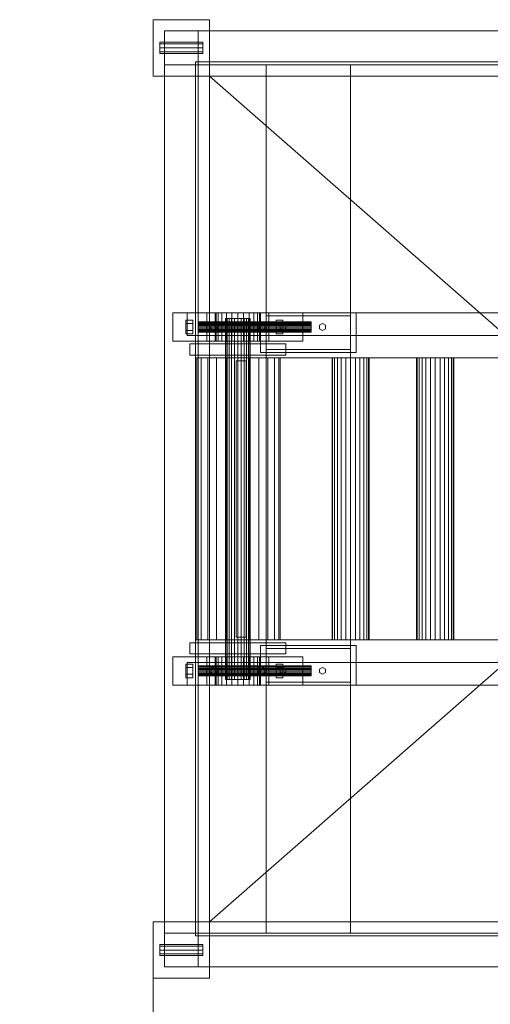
# Model space of a CAD drawing. Header units: millimetres. Extents: x -1970 to 61924, y -58230 to 6847.
# Tile 349 of 656: x -1087 to -252, y -18896 to -17150. Entities that reach past the tile are written whole.
import ezdxf

# ---------------------------------------------------------------- set-up
doc = ezdxf.new("R2010")
doc.units = ezdxf.units.MM
doc.layers.add('COTAS_O', color=1, linetype='Continuous', lineweight=0)
doc.layers.add('superior_dosificador', color=7, linetype='Continuous', lineweight=0)
doc.dimstyles.new('R19_100', dxfattribs={"dimtxt": 250, "dimasz": 150, "dimexe": 150, "dimexo": 80, "dimgap": 100, "dimtad": 1, "dimtih": 1, "dimtoh": 1, "dimdsep": 46, "dimcen": 0.09, "dimadec": 0, "dimazin": 0, "dimtfac": 1, "dimtdec": 4, "dimtofl": 0, "dimtmove": 0, "dimatfit": 3, "dimfxl": 1, "dimtolj": 1, "dimtzin": 0, "dimarcsym": 0})

# ---------------------------------------------------------------- blocks, each defined once
blk = doc.blocks.new('DIM_R26_34')
at = {"layer": 'COTAS_O'}
for p, q in [((-850, -18850), (-850, -19550)), ((850, -18850), (850, -19550)), ((-850, -19550), (-700, -19505)), ((850, -19550), (700, -19505)), ((850, -19550), (-850, -19550)), ((-850, -19550), (-700, -19595)), ((850, -19550), (700, -19595))]:
    blk.add_line(p, q, dxfattribs=at)
blk.add_text('1700 O', height=250, rotation=180, dxfattribs=at).set_placement((0, -19650))

msp = doc.modelspace()

# ---------------------------------------------------------------- linework, layer by layer
at = {"layer": 'superior_dosificador'}
for p, q in [((-750, -17150), (-850, -17150)), ((-850, -17150), (-850, -17250)), ((-750, -17250), (-750, -17150)), ((-770, -17170), (-830, -17170)), ((-830, -17170), (-830, -17230)), ((-770, -17230), (-770, -17170)), ((770, -17170), (-770, -17170)), ((-838, -17190), (-838, -17192.929)), ((-838, -17190), (-762, -17190)), ((-838, -17192.929), (-838, -17200)), ((-762, -17192.929), (-838, -17192.929)), ((-838, -17200), (-838, -17207.071)), ((-762, -17200), (-838, -17200)), ((-762, -17192.929), (-762, -17190)), ((-762, -17192.929), (-762, -17200)), ((-762, -17200), (-762, -17207.071)), ((-838, -17207.071), (-838, -17210)), ((-762, -17207.071), (-838, -17207.071)), ((-762, -17210), (-838, -17210)), ((-762, -17207.071), (-762, -17210)), ((-830, -17230), (-770, -17230)), ((-830, -17230), (-830, -18770)), ((-750, -17225), (-775, -17225)), ((-775, -17225), (-775, -18775)), ((-770, -18770), (-770, -17230)), ((-770, -17230), (770, -17230)), ((-750, -18775), (-750, -17225)), ((750, -17225), (-750, -17225)), ((-750, -17225), (-750, -17250)), ((-500, -17230), (-650, -17230)), ((-650, -17230), (-650, -18770)), ((-500, -18770), (-500, -17230)), ((-850, -17250), (-750, -17250)), ((-180, -17750), (-750, -17250)), ((-750, -17250), (750, -17250)), ((-750, -18750), (-750, -17250)), ((-585, -17670), (-815, -17670)), ((-815, -17670), (-815, -17720)), ((790, -17670), (-790, -17670)), ((-790, -17670), (-790, -17710)), ((-645, -17670), (-755, -17670)), ((-755, -17670), (-755, -17720)), ((-740, -17670), (-738.637, -17670)), ((-740, -17670), (-740, -17720)), ((-738.637, -17670), (-734.641, -17670)), ((-738.637, -17720), (-738.637, -17670)), ((-734.641, -17670), (-728.284, -17670)), ((-734.641, -17720), (-734.641, -17670)), ((-728.284, -17670), (-720, -17670)), ((-728.284, -17720), (-728.284, -17670)), ((-720, -17670), (-710.353, -17670)), ((-720, -17720), (-720, -17670)), ((-710.353, -17670), (-700, -17670)), ((-710.353, -17720), (-710.353, -17670)), ((-700, -17670), (-689.647, -17670)), ((-700, -17720), (-700, -17670)), ((-689.647, -17670), (-680, -17670)), ((-689.647, -17720), (-689.647, -17670)), ((-680, -17670), (-671.716, -17670)), ((-680, -17720), (-680, -17670)), ((-671.716, -17670), (-665.359, -17670)), ((-671.716, -17720), (-671.716, -17670)), ((-665.359, -17670), (-661.363, -17670)), ((-665.359, -17720), (-665.359, -17670)), ((-661.363, -17670), (-660, -17670)), ((-661.363, -17720), (-661.363, -17670)), ((-660, -17720), (-660, -17670)), ((-490, -17670), (-660, -17670)), ((-660, -17670), (-660, -17740)), ((-645, -17720), (-645, -17670)), ((-585, -17720), (-585, -17670)), ((-490, -17740), (-490, -17670)), ((-792, -17683), (-792, -17689)), ((-792, -17683), (-780, -17683)), ((-792, -17689), (-792, -17701)), ((-780, -17689), (-792, -17689)), ((-780, -17689), (-780, -17683)), ((-780, -17689), (-780, -17701)), ((-770, -17686), (-770, -17686.307)), ((-770, -17686), (-570, -17686)), ((-770, -17686.307), (-770, -17687.206)), ((-570, -17686.307), (-770, -17686.307)), ((-770, -17687.206), (-770, -17688.636)), ((-570, -17687.206), (-770, -17687.206)), ((-770, -17688.636), (-770, -17690.5)), ((-570, -17688.636), (-770, -17688.636)), ((-748.062, -17691.5), (-742, -17688)), ((-742, -17688), (-735.938, -17691.5)), ((-722, -17680), (-721.25, -17680)), ((-722, -17680), (-722, -18320)), ((-721.25, -17680), (-719.053, -17680)), ((-721.25, -18320), (-721.25, -17680)), ((-719.053, -17680), (-715.556, -17680)), ((-719.053, -18320), (-719.053, -17680)), ((-715.556, -17680), (-711, -17680)), ((-715.556, -18320), (-715.556, -17680)), ((-711, -17680), (-705.694, -17680)), ((-711, -18320), (-711, -17680)), ((-705.694, -17680), (-700, -17680)), ((-705.694, -18320), (-705.694, -17680)), ((-700, -17680), (-694.306, -17680)), ((-700, -18320), (-700, -17680)), ((-694.306, -17680), (-689, -17680)), ((-694.306, -18320), (-694.306, -17680)), ((-689, -17680), (-684.444, -17680)), ((-689, -18320), (-689, -17680)), ((-684.444, -17680), (-680.947, -17680)), ((-684.444, -18320), (-684.444, -17680)), ((-680.947, -17680), (-678.75, -17680)), ((-680.947, -18320), (-680.947, -17680)), ((-678.75, -17680), (-678, -17680)), ((-678.75, -18320), (-678.75, -17680)), ((-678, -18320), (-678, -17680)), ((-664.062, -17691.5), (-658, -17688)), ((-658, -17688), (-651.938, -17691.5)), ((-500, -17675), (-650, -17675)), ((-650, -17675), (-650, -17735)), ((-632, -17683), (-632, -17689)), ((-632, -17683), (-620, -17683)), ((-632, -17689), (-632, -17701)), ((-620, -17689), (-632, -17689)), ((-625.196, -17692), (-620, -17689)), ((-620, -17689), (-620, -17683)), ((-620, -17689), (-620, -17701)), ((-620, -17689), (-614.804, -17692)), ((-570, -17686.307), (-570, -17686)), ((-570, -17686.307), (-570, -17687.206)), ((-570, -17687.206), (-570, -17688.636)), ((-570, -17688.636), (-570, -17690.5)), ((-555.196, -17692), (-550, -17689)), ((-550, -17689), (-544.804, -17692)), ((-500, -17735), (-500, -17675)), ((-792, -17701), (-792, -17707)), ((-780, -17701), (-792, -17701)), ((-780, -17707), (-792, -17707)), ((-780, -17701), (-780, -17707)), ((-770, -17690.5), (-770, -17692.671)), ((-570, -17690.5), (-770, -17690.5)), ((-770, -17692.671), (-770, -17695)), ((-570, -17692.671), (-770, -17692.671)), ((-770, -17695), (-770, -17697.329)), ((-570, -17695), (-770, -17695)), ((-770, -17697.329), (-770, -17699.5)), ((-570, -17697.329), (-770, -17697.329)), ((-770, -17699.5), (-770, -17701.364)), ((-570, -17699.5), (-770, -17699.5)), ((-770, -17701.364), (-770, -17702.794)), ((-570, -17701.364), (-770, -17701.364)), ((-770, -17702.794), (-770, -17703.693)), ((-570, -17702.794), (-770, -17702.794)), ((-770, -17703.693), (-770, -17704)), ((-570, -17703.693), (-770, -17703.693)), ((-570, -17704), (-770, -17704)), ((-748.062, -17698.5), (-748.062, -17691.5)), ((-742, -17702), (-748.062, -17698.5)), ((-735.938, -17698.5), (-742, -17702)), ((-735.938, -17691.5), (-735.938, -17698.5)), ((-664.062, -17698.5), (-664.062, -17691.5)), ((-658, -17702), (-664.062, -17698.5)), ((-651.938, -17698.5), (-658, -17702)), ((-651.938, -17691.5), (-651.938, -17698.5)), ((-632, -17701), (-632, -17707)), ((-620, -17701), (-632, -17701)), ((-620, -17707), (-632, -17707)), ((-625.196, -17698), (-625.196, -17692)), ((-620, -17701), (-625.196, -17698)), ((-614.804, -17698), (-620, -17701)), ((-620, -17701), (-620, -17707)), ((-614.804, -17692), (-614.804, -17698)), ((-570, -17690.5), (-570, -17692.671)), ((-570, -17692.671), (-570, -17695)), ((-570, -17695), (-570, -17697.329)), ((-570, -17697.329), (-570, -17699.5)), ((-570, -17699.5), (-570, -17701.364)), ((-570, -17701.364), (-570, -17702.794)), ((-570, -17702.794), (-570, -17703.693)), ((-570, -17703.693), (-570, -17704)), ((-555.196, -17698), (-555.196, -17692)), ((-550, -17701), (-555.196, -17698)), ((-544.804, -17698), (-550, -17701)), ((-544.804, -17692), (-544.804, -17698)), ((-815, -17720), (-585, -17720)), ((-790, -17710), (790, -17710)), ((-785, -17745), (-785, -17725)), ((-785, -17725), (-615, -17725)), ((-755, -17720), (-645, -17720)), ((-738.637, -17720), (-740, -17720)), ((-738.637, -17720), (-734.641, -17720)), ((-734.641, -17720), (-728.284, -17720)), ((-728.284, -17720), (-720, -17720)), ((-720, -17720), (-710.353, -17720)), ((-710.353, -17720), (-700, -17720)), ((-700, -17720), (-689.647, -17720)), ((-689.647, -17720), (-680, -17720)), ((-680, -17720), (-671.716, -17720)), ((-671.716, -17720), (-665.359, -17720)), ((-665.359, -17720), (-661.363, -17720)), ((-661.363, -17720), (-660, -17720)), ((-615, -17725), (-615, -17745)), ((-660, -17740), (-490, -17740)), ((-650, -17735), (-500, -17735)), ((-615, -17745), (-785, -17745)), ((-775, -17750), (-772.444, -17750)), ((-775, -17750), (-775, -18250)), ((-772.444, -17750), (-764.952, -17750)), ((-772.444, -18250), (-772.444, -17750)), ((-764.952, -17750), (-753.033, -17750)), ((-764.952, -18250), (-764.952, -17750)), ((-753.033, -17750), (-737.5, -17750)), ((-753.033, -18250), (-753.033, -17750)), ((-737.5, -17750), (-719.411, -17750)), ((-737.5, -18250), (-737.5, -17750)), ((-719.411, -17750), (-700, -17750)), ((-719.411, -18250), (-719.411, -17750)), ((-703, -18245), (-703, -17755)), ((-703, -17755), (-685, -17755)), ((-700, -17750), (-680.589, -17750)), ((-700, -18250), (-700, -17750)), ((700, -17750), (-700, -17750)), ((-685, -17755), (-685, -18245)), ((-680.589, -17750), (-662.5, -17750)), ((-680.589, -18250), (-680.589, -17750)), ((-662.5, -17750), (-646.967, -17750)), ((-662.5, -18250), (-662.5, -17750)), ((-646.967, -17750), (-635.048, -17750)), ((-646.967, -18250), (-646.967, -17750)), ((-635.048, -17750), (-627.556, -17750)), ((-635.048, -18250), (-635.048, -17750)), ((-627.556, -17750), (-625, -17750)), ((-627.556, -18250), (-627.556, -17750)), ((-625, -18250), (-625, -17750)), ((-533, -17750), (-531.876, -17750)), ((-533, -17750), (-533, -18250)), ((-531.876, -17750), (-528.579, -17750)), ((-531.876, -18250), (-531.876, -17750)), ((-528.579, -17750), (-523.335, -17750)), ((-528.579, -18250), (-528.579, -17750)), ((-523.335, -17750), (-516.5, -17750)), ((-523.335, -18250), (-523.335, -17750)), ((-516.5, -17750), (-508.541, -17750)), ((-516.5, -18250), (-516.5, -17750)), ((-508.541, -17750), (-500, -17750)), ((-508.541, -18250), (-508.541, -17750)), ((-500, -17750), (-491.459, -17750)), ((-500, -18250), (-500, -17750)), ((-491.459, -17750), (-483.5, -17750)), ((-491.459, -18250), (-491.459, -17750)), ((-483.5, -17750), (-476.665, -17750)), ((-483.5, -18250), (-483.5, -17750)), ((-476.665, -17750), (-471.421, -17750)), ((-476.665, -18250), (-476.665, -17750)), ((-471.421, -17750), (-468.124, -17750)), ((-471.421, -18250), (-471.421, -17750)), ((-468.124, -17750), (-467, -17750)), ((-468.124, -18250), (-468.124, -17750)), ((-467, -18250), (-467, -17750)), ((-383, -17750), (-381.876, -17750)), ((-383, -17750), (-383, -18250)), ((-381.876, -17750), (-378.579, -17750)), ((-381.876, -18250), (-381.876, -17750)), ((-378.579, -17750), (-373.335, -17750)), ((-378.579, -18250), (-378.579, -17750)), ((-373.335, -17750), (-366.5, -17750)), ((-373.335, -18250), (-373.335, -17750)), ((-366.5, -17750), (-358.541, -17750)), ((-366.5, -18250), (-366.5, -17750)), ((-358.541, -17750), (-350, -17750)), ((-358.541, -18250), (-358.541, -17750)), ((-350, -17750), (-341.459, -17750)), ((-350, -18250), (-350, -17750)), ((-341.459, -17750), (-333.5, -17750)), ((-341.459, -18250), (-341.459, -17750)), ((-333.5, -17750), (-326.665, -17750)), ((-333.5, -18250), (-333.5, -17750)), ((-326.665, -17750), (-321.421, -17750)), ((-326.665, -18250), (-326.665, -17750)), ((-321.421, -17750), (-318.124, -17750)), ((-321.421, -18250), (-321.421, -17750)), ((-318.124, -17750), (-317, -17750)), ((-318.124, -18250), (-318.124, -17750)), ((-317, -18250), (-317, -17750)), ((-685, -18245), (-703, -18245)), ((-785, -18275), (-785, -18255)), ((-785, -18255), (-615, -18255)), ((-772.444, -18250), (-775, -18250)), ((-772.444, -18250), (-764.952, -18250)), ((-764.952, -18250), (-753.033, -18250)), ((-753.033, -18250), (-737.5, -18250)), ((-180, -18250), (-750, -18750)), ((-737.5, -18250), (-719.411, -18250)), ((-719.411, -18250), (-700, -18250)), ((-700, -18250), (-680.589, -18250)), ((-700, -18250), (700, -18250)), ((-680.589, -18250), (-662.5, -18250)), ((-662.5, -18250), (-646.967, -18250)), ((-490, -18260), (-660, -18260)), ((-660, -18260), (-660, -18330)), ((-500, -18265), (-650, -18265)), ((-650, -18265), (-650, -18325)), ((-646.967, -18250), (-635.048, -18250)), ((-635.048, -18250), (-627.556, -18250)), ((-627.556, -18250), (-625, -18250)), ((-615, -18255), (-615, -18275)), ((-531.876, -18250), (-533, -18250)), ((-531.876, -18250), (-528.579, -18250)), ((-528.579, -18250), (-523.335, -18250)), ((-523.335, -18250), (-516.5, -18250)), ((-516.5, -18250), (-508.541, -18250)), ((-508.541, -18250), (-500, -18250)), ((-500, -18250), (-491.459, -18250)), ((-500, -18325), (-500, -18265)), ((-491.459, -18250), (-483.5, -18250)), ((-490, -18330), (-490, -18260)), ((-483.5, -18250), (-476.665, -18250)), ((-476.665, -18250), (-471.421, -18250)), ((-471.421, -18250), (-468.124, -18250)), ((-468.124, -18250), (-467, -18250)), ((-381.876, -18250), (-383, -18250)), ((-381.876, -18250), (-378.579, -18250)), ((-378.579, -18250), (-373.335, -18250)), ((-373.335, -18250), (-366.5, -18250)), ((-366.5, -18250), (-358.541, -18250)), ((-358.541, -18250), (-350, -18250)), ((-350, -18250), (-341.459, -18250)), ((-341.459, -18250), (-333.5, -18250)), ((-333.5, -18250), (-326.665, -18250)), ((-326.665, -18250), (-321.421, -18250)), ((-321.421, -18250), (-318.124, -18250)), ((-318.124, -18250), (-317, -18250)), ((-585, -18280), (-815, -18280)), ((-815, -18280), (-815, -18330)), ((-615, -18275), (-785, -18275)), ((-645, -18280), (-755, -18280)), ((-755, -18280), (-755, -18330)), ((-740, -18280), (-738.637, -18280)), ((-740, -18280), (-740, -18330)), ((-738.637, -18280), (-734.641, -18280)), ((-738.637, -18330), (-738.637, -18280)), ((-734.641, -18280), (-728.284, -18280)), ((-734.641, -18330), (-734.641, -18280)), ((-728.284, -18280), (-720, -18280)), ((-728.284, -18330), (-728.284, -18280)), ((-720, -18280), (-710.353, -18280)), ((-720, -18330), (-720, -18280)), ((-710.353, -18280), (-700, -18280)), ((-710.353, -18330), (-710.353, -18280)), ((-700, -18280), (-689.647, -18280)), ((-700, -18330), (-700, -18280)), ((-689.647, -18280), (-680, -18280)), ((-689.647, -18330), (-689.647, -18280)), ((-680, -18280), (-671.716, -18280)), ((-680, -18330), (-680, -18280)), ((-671.716, -18280), (-665.359, -18280)), ((-671.716, -18330), (-671.716, -18280)), ((-665.359, -18280), (-661.363, -18280)), ((-665.359, -18330), (-665.359, -18280)), ((-661.363, -18280), (-660, -18280)), ((-661.363, -18330), (-661.363, -18280)), ((-660, -18330), (-660, -18280)), ((-645, -18330), (-645, -18280)), ((-585, -18330), (-585, -18280)), ((-792, -18293), (-792, -18299)), ((-792, -18293), (-780, -18293)), ((-792, -18299), (-792, -18311)), ((-780, -18299), (-792, -18299)), ((790, -18290), (-790, -18290)), ((-790, -18290), (-790, -18330)), ((-780, -18299), (-780, -18293)), ((-780, -18299), (-780, -18311)), ((-770, -18296), (-770, -18296.307)), ((-770, -18296), (-570, -18296)), ((-770, -18296.307), (-770, -18297.206)), ((-570, -18296.307), (-770, -18296.307)), ((-770, -18297.206), (-770, -18298.636)), ((-570, -18297.206), (-770, -18297.206)), ((-770, -18298.636), (-770, -18300.5)), ((-570, -18298.636), (-770, -18298.636)), ((-770, -18300.5), (-770, -18302.671)), ((-570, -18300.5), (-770, -18300.5)), ((-748.062, -18301.5), (-742, -18298)), ((-742, -18298), (-735.938, -18301.5)), ((-664.062, -18301.5), (-658, -18298)), ((-658, -18298), (-651.938, -18301.5)), ((-632, -18293), (-632, -18299)), ((-632, -18293), (-620, -18293)), ((-632, -18299), (-632, -18311)), ((-620, -18299), (-632, -18299)), ((-625.196, -18302), (-620, -18299)), ((-620, -18299), (-620, -18293)), ((-620, -18299), (-620, -18311)), ((-620, -18299), (-614.804, -18302)), ((-570, -18296.307), (-570, -18296)), ((-570, -18296.307), (-570, -18297.206)), ((-570, -18297.206), (-570, -18298.636)), ((-570, -18298.636), (-570, -18300.5)), ((-570, -18300.5), (-570, -18302.671)), ((-555.196, -18302), (-550, -18299)), ((-550, -18299), (-544.804, -18302)), ((-792, -18311), (-792, -18317)), ((-780, -18311), (-792, -18311)), ((-780, -18317), (-792, -18317)), ((-780, -18311), (-780, -18317)), ((-770, -18302.671), (-770, -18305)), ((-570, -18302.671), (-770, -18302.671)), ((-770, -18305), (-770, -18307.329)), ((-570, -18305), (-770, -18305)), ((-770, -18307.329), (-770, -18309.5)), ((-570, -18307.329), (-770, -18307.329)), ((-770, -18309.5), (-770, -18311.364)), ((-570, -18309.5), (-770, -18309.5)), ((-770, -18311.364), (-770, -18312.794)), ((-570, -18311.364), (-770, -18311.364)), ((-770, -18312.794), (-770, -18313.693)), ((-570, -18312.794), (-770, -18312.794)), ((-770, -18313.693), (-770, -18314)), ((-570, -18313.693), (-770, -18313.693)), ((-570, -18314), (-770, -18314)), ((-748.062, -18308.5), (-748.062, -18301.5)), ((-742, -18312), (-748.062, -18308.5)), ((-735.938, -18308.5), (-742, -18312)), ((-735.938, -18301.5), (-735.938, -18308.5)), ((-664.062, -18308.5), (-664.062, -18301.5)), ((-658, -18312), (-664.062, -18308.5)), ((-651.938, -18308.5), (-658, -18312)), ((-651.938, -18301.5), (-651.938, -18308.5)), ((-632, -18311), (-632, -18317)), ((-620, -18311), (-632, -18311)), ((-620, -18317), (-632, -18317)), ((-625.196, -18308), (-625.196, -18302)), ((-620, -18311), (-625.196, -18308)), ((-614.804, -18308), (-620, -18311)), ((-620, -18311), (-620, -18317)), ((-614.804, -18302), (-614.804, -18308)), ((-570, -18302.671), (-570, -18305)), ((-570, -18305), (-570, -18307.329)), ((-570, -18307.329), (-570, -18309.5)), ((-570, -18309.5), (-570, -18311.364)), ((-570, -18311.364), (-570, -18312.794)), ((-570, -18312.794), (-570, -18313.693)), ((-570, -18313.693), (-570, -18314)), ((-555.196, -18308), (-555.196, -18302)), ((-550, -18311), (-555.196, -18308)), ((-544.804, -18308), (-550, -18311)), ((-544.804, -18302), (-544.804, -18308)), ((-815, -18330), (-585, -18330)), ((-790, -18330), (790, -18330)), ((-755, -18330), (-645, -18330)), ((-738.637, -18330), (-740, -18330)), ((-738.637, -18330), (-734.641, -18330)), ((-734.641, -18330), (-728.284, -18330)), ((-728.284, -18330), (-720, -18330)), ((-721.25, -18320), (-722, -18320)), ((-721.25, -18320), (-719.053, -18320)), ((-720, -18330), (-710.353, -18330)), ((-719.053, -18320), (-715.556, -18320)), ((-715.556, -18320), (-711, -18320)), ((-711, -18320), (-705.694, -18320)), ((-710.353, -18330), (-700, -18330)), ((-705.694, -18320), (-700, -18320)), ((-700, -18320), (-694.306, -18320)), ((-700, -18330), (-689.647, -18330)), ((-694.306, -18320), (-689, -18320)), ((-689.647, -18330), (-680, -18330)), ((-689, -18320), (-684.444, -18320)), ((-684.444, -18320), (-680.947, -18320)), ((-680.947, -18320), (-678.75, -18320)), ((-680, -18330), (-671.716, -18330)), ((-678.75, -18320), (-678, -18320)), ((-671.716, -18330), (-665.359, -18330)), ((-665.359, -18330), (-661.363, -18330)), ((-661.363, -18330), (-660, -18330)), ((-660, -18330), (-490, -18330)), ((-650, -18325), (-500, -18325)), ((-750, -18750), (-850, -18750)), ((-850, -18750), (-850, -18850)), ((-750, -18850), (-750, -18750)), ((750, -18750), (-750, -18750)), ((-750, -18750), (-750, -18775)), ((-770, -18770), (-830, -18770)), ((-830, -18770), (-830, -18830)), ((-770, -18830), (-770, -18770)), ((770, -18770), (-770, -18770)), ((-650, -18770), (-500, -18770)), ((-838, -18790), (-838, -18792.929)), ((-838, -18790), (-762, -18790)), ((-775, -18775), (-750, -18775)), ((-762, -18792.929), (-762, -18790)), ((-750, -18775), (750, -18775)), ((-838, -18792.929), (-838, -18800)), ((-762, -18792.929), (-838, -18792.929)), ((-838, -18800), (-838, -18807.071)), ((-762, -18800), (-838, -18800)), ((-838, -18807.071), (-838, -18810)), ((-762, -18807.071), (-838, -18807.071)), ((-762, -18792.929), (-762, -18800)), ((-762, -18800), (-762, -18807.071)), ((-762, -18807.071), (-762, -18810)), ((-762, -18810), (-838, -18810)), ((-830, -18830), (-770, -18830)), ((-770, -18830), (770, -18830)), ((-850, -18850), (-750, -18850))]:
    msp.add_line(p, q, dxfattribs=at)

# ---------------------------------------------------------------- dimensions: what is measured, and where the dimension line sits
at = {"layer": 'COTAS_O'}
dim = msp.add_aligned_dim(p1=(850, -18850), p2=(-850, -18850), distance=700, text='<> O', dimstyle='R19_100', dxfattribs=at)
dim.commit()
dim.dimension.update_dxf_attribs({"geometry": 'DIM_R26_34', "text_midpoint": (0, -19550)})

doc.saveas('drawing.dxf')
